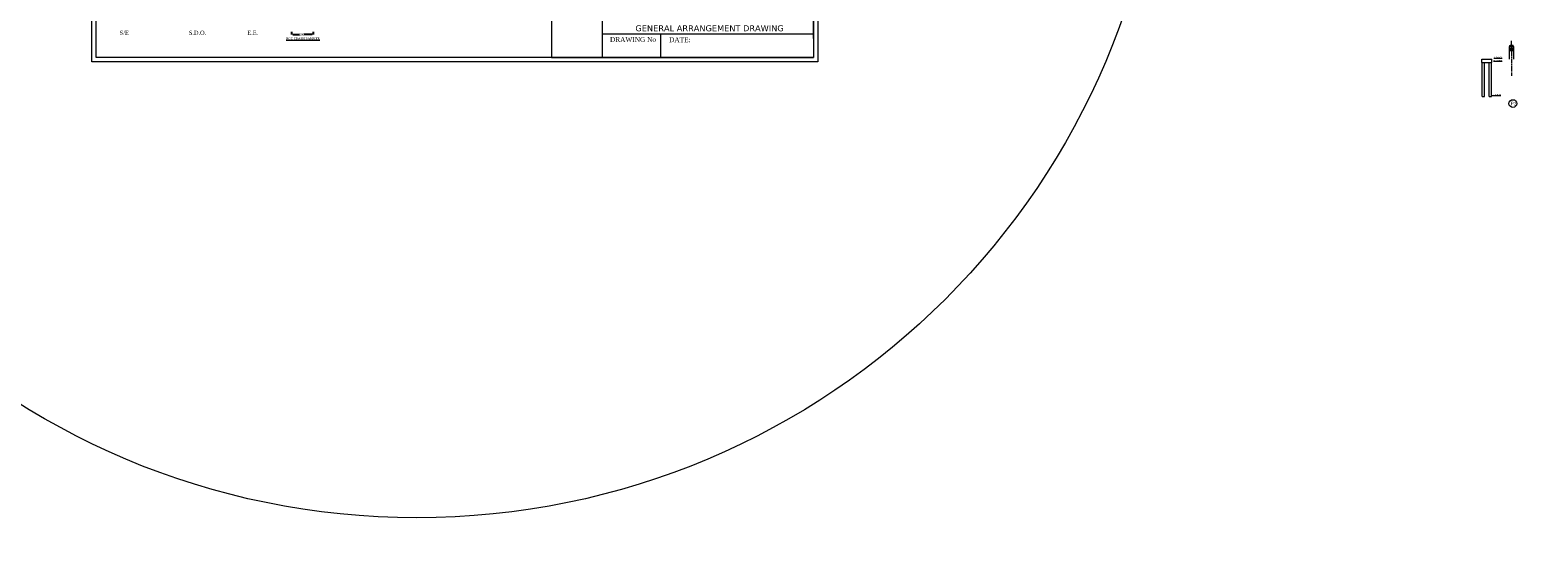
# Model space of a CAD drawing. Header units: millimetres. Extents: x -20950785 to 389010297, y -11535949 to 14056629.
# Tile 359 of 654: x 14547819 to 15248526, y -1898501 to -1653982. Entities that reach past the tile are written whole.
import ezdxf

# ---------------------------------------------------------------- set-up
doc = ezdxf.new("R2010")
doc.units = ezdxf.units.MM
doc.header["$LTSCALE"] = 60
doc.header["$MEASUREMENT"] = 0
doc.linetypes.add('CENTER2', pattern=[28.575, 19.05, -3.175, 3.175, -3.175])
doc.styles.add('PDF Arial Bold', font='times.ttf')
doc.styles.add('style1', font='txt.shx', dxfattribs={"height": 1})
doc.dimstyles.get("Standard").update_dxf_attribs({"dimtxt": 400, "dimasz": 215, "dimexe": 0.18, "dimexo": 0.0625, "dimgap": 0.09, "dimtad": 0, "dimtih": 1, "dimtoh": 1, "dimdec": 0, "dimzin": 4, "dimdsep": 46, "dimtxsty": 'Standard', "dimblk": 'OPEN90', "dimcen": 0, "dimadec": 0, "dimazin": 1, "dimtfac": 1, "dimtdec": 0, "dimtix": 1, "dimtofl": 0, "dimtmove": 0, "dimatfit": 3, "dimldrblk": 'OPEN30', "dimfxl": 1, "dimtolj": 1, "dimtzin": 0, "dimarcsym": 0})

# ---------------------------------------------------------------- blocks, each defined once
blk = doc.blocks.new('*D1783')
at = {"color": 0, "linetype": 'Continuous', "lineweight": -2, "ltscale": 2, "transparency": 16777216}
for p, q in [((14669333, -1654801), (14669333, -1656026)), ((14669833, -1656026), (14673000, -1656026)), ((14678833, -1656026), (14675092, -1656026)), ((14679333, -1654801), (14679333, -1656026))]:
    blk.add_line(p, q, dxfattribs=at)
at = {"color": 0, "linetype": 'Continuous', "lineweight": 9, "ltscale": 2, "transparency": 16777216}
for points in [[(14669833, -1655942), (14669833, -1656109), (14669333, -1656026)], [(14678833, -1655942), (14678833, -1656109), (14679333, -1656026)]]:
    blk.add_solid(points, dxfattribs=at)
at = {"layer": 'Defpoints', "color": 0, "linetype": 'Continuous', "lineweight": 9, "ltscale": 2, "transparency": 16777216}
for p in [(14669333, -1654801), (14679333, -1654801), (14679333, -1656026)]:
    blk.add_point(p, dxfattribs=at)
at = {"color": 0, "linetype": 'Continuous', "lineweight": 9, "ltscale": 2, "transparency": 16777216, "insert": (14674046, -1656026), "char_height": 1000, "attachment_point": 5, "style": 'PDF Arial Bold'}
blk.add_mtext('\\A1;500', dxfattribs=at)

msp = doc.modelspace()

# ---------------------------------------------------------------- hatches: boundary and pattern name
at = {"linetype": 'Continuous', "lineweight": 9, "ltscale": 2}
h = msp.add_hatch(dxfattribs=at)
h.set_pattern_fill('ANSI31')
h.set_pattern_definition([(45, (4888195.99988, -593630.57017), (-0.0883883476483, 0.0883883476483), [])])
h.paths.add_polyline_path([(15235986, -1661037.5), (15235636, -1661037.5), (15235636, -1661117.5), (15235986, -1661117.5)])
h = msp.add_hatch(dxfattribs=at)
h.set_pattern_fill('ANSI31')
h.set_pattern_definition([(45, (4889195.99988, -593630.57017), (-0.0883883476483, 0.0883883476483), [])])
h.paths.add_polyline_path([(15236986, -1661037.5), (15236636, -1661037.5), (15236636, -1661117.5), (15236986, -1661117.5)])

# ---------------------------------------------------------------- linework, layer by layer
at = {"color": 7, "linetype": 'Continuous', "lineweight": 9, "ltscale": 2}
for p, q in [((14911868.7, -1657832.19), (14911868.7, -1602847.87, -16236.32)), ((14790135.04, -1611800.68, -16236.32), (14790135.04, -1666785)), ((15236311, -1661037.5), (15236311, -1658937.5)), ((14790135.04, -1666785), (14911868.7, -1666785)), ((15222568.5, -1667497.5), (15227068.5, -1667497.5)), ((15235311, -1667497.5), (15235311, -1663037.5)), ((15235536, -1661117.5), (15236086, -1661117.5)), ((15235636, -1661117.5), (15235636, -1661037.5)), ((15235636, -1661037.5), (15236986, -1661037.5)), ((15236536, -1661117.5), (15237086, -1661117.5)), ((15236636, -1661117.5), (15236636, -1661037.5)), ((15237311, -1667497.5), (15237311, -1663037.5)), ((15222568.5, -1668997.5), (15227068.5, -1668997.5)), ((15222718.5, -1684837.5), (15223718.5, -1684837.5)), ((15225918.5, -1684837.5), (15226918.5, -1684837.5))]:
    msp.add_line(p, q, dxfattribs=at)
at = {"linetype": 'Continuous', "lineweight": 9}
for p, q in [((14813728.06, -1634808.74, 1319.08), (14813728.06, -1666785, 1319.08)), ((14813728.06, -1655740.02, -54041.79), (14911868.7, -1655740.02)), ((14840849.4, -1655740.02, -16236.32), (14840849.4, -1666785, -16236.32)), ((15222568.5, -1668997.5), (15222568.5, -1667497.5)), ((15227068.5, -1668997.5), (15227068.5, -1667497.5)), ((15235311, -1661537.5), (15237311, -1661537.5)), ((15235311, -1663037.5), (15235311, -1661537.5)), ((15235311, -1662337.5), (15237311, -1662337.5)), ((15235311, -1663037.5), (15237311, -1663037.5)), ((15235311, -1663437.5), (15237311, -1663437.5)), ((15235536, -1661537.5), (15235536, -1661117.5)), ((15235986, -1661117.5), (15235986, -1661037.5)), ((15236086, -1661537.5), (15236086, -1661117.5)), ((15236536, -1661537.5), (15236536, -1661117.5)), ((15236986, -1661117.5), (15236986, -1661037.5)), ((15237086, -1661537.5), (15237086, -1661117.5)), ((15237311, -1663037.5), (15237311, -1661537.5)), ((15222718.5, -1684837.5), (15222718.5, -1668997.5)), ((15223718.5, -1684837.5), (15223718.5, -1668997.5)), ((15225918.5, -1684837.5), (15225918.5, -1668997.5)), ((15226918.5, -1684837.5), (15226918.5, -1668997.5))]:
    msp.add_line(p, q, dxfattribs=at)
at = {"linetype": 'CENTER2', "lineweight": 9, "ltscale": 2}
for p, q in [((15236311, -1661037.5), (15236311, -1663037.5)), ((15236311, -1663752.52), (15236311, -1675267.3))]:
    msp.add_line(p, q, dxfattribs=at)
at = {"linetype": 'Continuous', "lineweight": 9, "ltscale": 2}
msp.add_line((15222718.5, -1684837.5), (15222718.5, -1683972.62), dxfattribs=at)
at = {"color": 7, "linetype": 'Continuous', "lineweight": 9, "ltscale": 2}
for points in [[(14576492.5, -1428738.8), (14913868.7, -1428738.8), (14913868.7, -1668785), (14576492.5, -1668785)], [(14578492.5, -1430738.8), (14911868.7, -1430738.8), (14911868.7, -1666785), (14578492.5, -1666785)]]:
    msp.add_lwpolyline(points, close=True, dxfattribs=at)
for centre, radius in [((14727501.5, -1533338), 347474.95), ((15236905.63, -1688115.44), 1791.87)]:
    msp.add_circle(centre, radius, dxfattribs=at)

# ---------------------------------------------------------------- texts
at = {"color": 7, "linetype": 'Continuous', "lineweight": 9, "ltscale": 2, "char_height": 900, "attachment_point": 1, "rotation": 90, "style": 'PDF Arial Bold'}
for insert in [(14613539.76, -2487075.45), (14630539.76, -2487075.45), (14647539.76, -2485075.45), (14664539.76, -2488075.45), (14664768.14, -2530844.45), (14613768.14, -2535844.45), (14647768.14, -2532844.45)]:
    msp.add_mtext_dynamic_manual_height_columns('\\pi1240.70522,t5740.70522;Moderately \\P\\pi690.45288,t5190.45288;Stronge Rock', width=8577.0125, gutter_width=1, heights=[0], dxfattribs=dict(at, insert=insert))
at = {"linetype": 'Continuous', "lineweight": 9, "attachment_point": 1, "style": 'style1'}
for s, insert, char_height in [('{\\fVerdana|b0|i0|c0|p34;GENERAL ARRANGEMENT DRAWING       \\fTimes New Roman|b0|i0|c0|p18;                }', (14829115.21, -1651724.37, -16236.32), 2778.61696), ('{\\fTimes New Roman|b0|i0|c0|p18;\\H0.90422x;S/E \\H1.10592x;                      }', (14589413, -1654268.19), 2118.0044), ('{\\fTimes New Roman|b0|i0|c0|p18;\\H0.90422x;S.D.O. \\H1.10592x;                        }', (14621592.99, -1654268.19), 2118.0044), ('{\\fTimes New Roman|b0|i0|c0|p18;\\H0.90422x;E.E.  \\H1.10592x;                      }', (14648792.78, -1654268.19), 2118.0044), ('{\\fTimes New Roman|b0|i0|c0|p18;DRAWING No                      }', (14817303.42, -1657227.51, -16236.32), 2222.8936), ('{\\fTimes New Roman|b0|i0|c0|p18;DATE:                       }', (14844772.62, -1657358.94, 32003.56), 2222.8936)]:
    msp.add_mtext(s, dxfattribs=dict(at, insert=insert, char_height=char_height))
at = {"linetype": 'Continuous', "lineweight": 9, "attachment_point": 1}
for s, insert, char_height, width in [('{\\fTimes New Roman|b0|i0|c0|p18;\\LRCC CRASH BARRIER}', (14666863.95, -1657379.5), 1000, 23943.5244), ('{\\fTimes New Roman|b0|i0|c0|p18; \\H0.5x;\\LRL 94.640M}', (15227634.03, -1666353.55), 1000, 11580.8407), ('{\\fTimes New Roman|b0|i0|c0|p18; \\H0.5x;\\LRL 93.140M}', (15227550.62, -1667809.68), 1000, 11580.8407), ('{\\fTimes New Roman|b0|i0|c0|p18; \\H0.5x;\\LRL 79.000M}', (15226988.42, -1683722.24), 1000, 11580.8407), ('\\pi10158.44613,t63131.39988;{\\fTimes New Roman|b0|i0|c0|p18;\\H1.1574x;\\L \\H1.35001x;ELEVATION OF \\P\\pi4046.73684,t57019.6906;ABUTMENT ELEMENT \\P\\pi14062.64478,t67035.59854;DIRECTION}', (12497583.67, -1697651.87), 1708.805, 49244.7449)]:
    msp.add_mtext(s, dxfattribs=dict(at, insert=insert, char_height=char_height, width=width))
at = {"linetype": 'Continuous', "lineweight": 9, "insert": (15235793.31, -1687193.7), "char_height": 1500, "attachment_point": 1}
msp.add_mtext('{\\fTimes New Roman|b0|i0|c0|p18;\\H1.2x;P\\H0.83333x;2}', dxfattribs=at)

# ---------------------------------------------------------------- dimensions: what is measured, and where the dimension line sits
at = {"color": 7, "linetype": 'Continuous', "lineweight": 9, "ltscale": 2}
dim = msp.add_linear_dim(base=(14679333, -1656025.5), p1=(14669333, -1654801.12), p2=(14679333, -1654801.12), text='500', dimstyle='Standard', override={"dimtxt": 1000, "dimasz": 500, "dimtxsty": 'PDF Arial Bold', "dimfxl": 300}, dxfattribs=at)
dim.commit()
dim.dimension.update_dxf_attribs({"geometry": '*D1783', "text_midpoint": (14674046, -1656025.5), "dimtype": 160})

doc.saveas('drawing.dxf')
